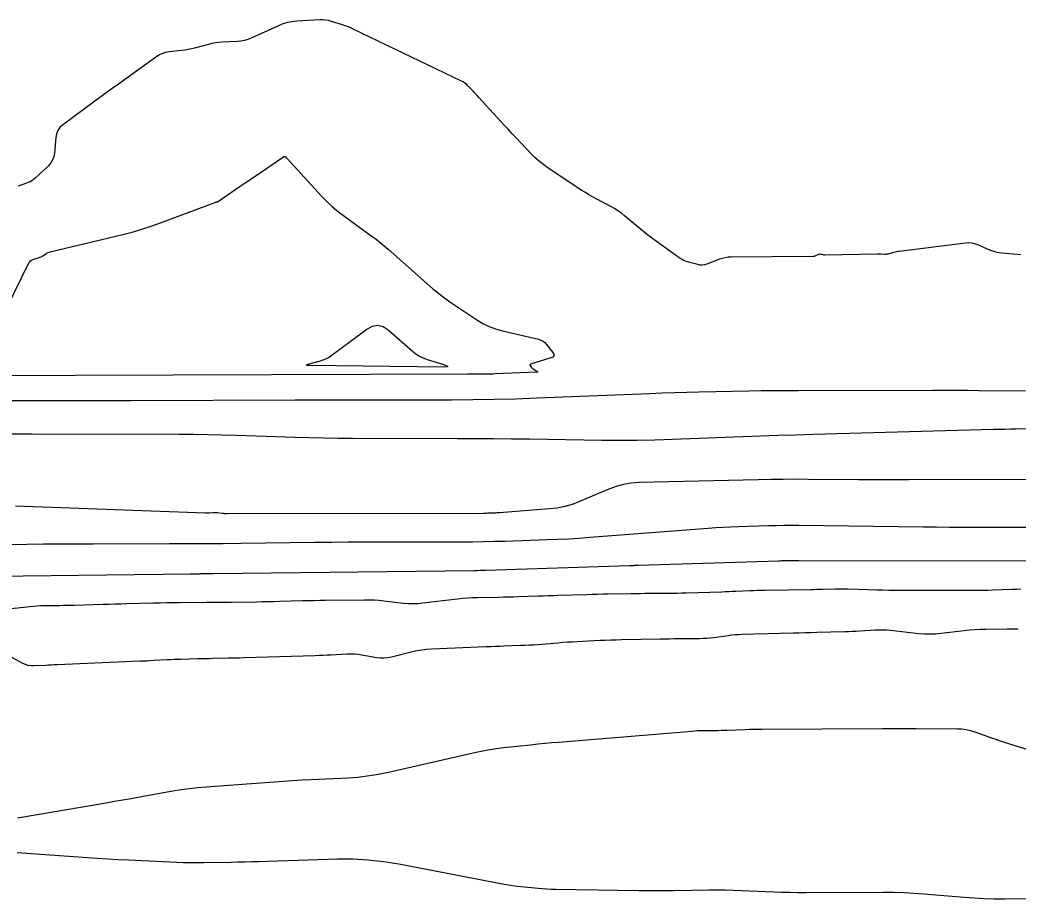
# Model space of a CAD drawing. Extents: x 1768942 to 1774819, y 723037 to 732099.
# Drawn here: x 1770610.2 to 1770694.3, y 731874.1 to 731948.2 of the extents above; entities that cross this region are included whole.
import ezdxf

# ---------------------------------------------------------------- set-up
doc = ezdxf.new("R2010")
doc.units = 0
doc.layers.add('R_Contours', color=7, linetype='Continuous')

msp = doc.modelspace()

# ---------------------------------------------------------------- linework, layer by layer
at = {"layer": 'R_Contours'}
for points in [[(1770694.552, 731928.414), (1770694.25, 731928.433), (1770692.979, 731928.541), (1770692.71, 731928.575), (1770692.446, 731928.63), (1770692.188, 731928.707), (1770691.935, 731928.805), (1770690.935, 731929.242), (1770690.683, 731929.333), (1770690.425, 731929.388), (1770690.162, 731929.408), (1770689.894, 731929.392), (1770684.307, 731928.69), (1770684.194, 731928.674), (1770684.082, 731928.654), (1770683.971, 731928.631), (1770683.861, 731928.604), (1770683.346, 731928.47), (1770683.273, 731928.454), (1770683.199, 731928.444), (1770683.124, 731928.44), (1770683.049, 731928.441), (1770682.747, 731928.459), (1770682.671, 731928.463), (1770682.595, 731928.465), (1770682.52, 731928.466), (1770682.444, 731928.465), (1770678.048, 731928.374), (1770678.019, 731928.375), (1770677.991, 731928.377), (1770677.963, 731928.383), (1770677.936, 731928.39), (1770677.823, 731928.425), (1770677.797, 731928.432), (1770677.771, 731928.437), (1770677.745, 731928.441), (1770677.718, 731928.443), (1770677.611, 731928.447), (1770677.585, 731928.447), (1770677.559, 731928.444), (1770677.534, 731928.437), (1770677.509, 731928.428), (1770677.247, 731928.309), (1770677.194, 731928.288), (1770677.14, 731928.273), (1770677.085, 731928.264), (1770677.029, 731928.261), (1770670.153, 731928.213), (1770669.898, 731928.2), (1770669.647, 731928.164), (1770669.399, 731928.107), (1770669.156, 731928.027), (1770668.082, 731927.621), (1770667.896, 731927.566), (1770667.708, 731927.54), (1770667.518, 731927.545), (1770667.326, 731927.579), (1770666.558, 731927.776), (1770666.369, 731927.834), (1770666.188, 731927.908), (1770666.015, 731927.998), (1770665.85, 731928.105), (1770663.749, 731929.603), (1770663.424, 731929.839), (1770663.104, 731930.082), (1770662.789, 731930.332), (1770662.478, 731930.587), (1770661.167, 731931.69), (1770660.894, 731931.908), (1770660.61, 731932.11), (1770660.317, 731932.296), (1770660.013, 731932.468), (1770658.775, 731933.122), (1770658.468, 731933.289), (1770658.166, 731933.464), (1770657.867, 731933.646), (1770657.573, 731933.835), (1770654.741, 731935.71), (1770654.354, 731935.981), (1770653.985, 731936.273), (1770653.633, 731936.586), (1770653.298, 731936.919), (1770651.994, 731938.292), (1770651.668, 731938.636), (1770651.345, 731938.982), (1770651.023, 731939.33), (1770650.703, 731939.679), (1770648.891, 731941.666), (1770648.777, 731941.791), (1770648.662, 731941.916), (1770648.546, 731942.04), (1770648.43, 731942.164), (1770647.966, 731942.66), (1770647.845, 731942.777), (1770647.716, 731942.882), (1770647.576, 731942.975), (1770647.428, 731943.055), (1770638.313, 731947.429), (1770638.091, 731947.531), (1770637.865, 731947.625), (1770637.636, 731947.71), (1770637.403, 731947.787), (1770636.467, 731948.079), (1770636.231, 731948.141), (1770635.993, 731948.182), (1770635.752, 731948.201), (1770635.509, 731948.198), (1770633.561, 731948.09), (1770633.159, 731948.05), (1770632.766, 731947.973), (1770632.382, 731947.86), (1770632.006, 731947.712), (1770629.706, 731946.677), (1770629.422, 731946.564), (1770629.132, 731946.479), (1770628.834, 731946.421), (1770628.53, 731946.391), (1770627.276, 731946.323), (1770626.983, 731946.299), (1770626.692, 731946.261), (1770626.404, 731946.207), (1770626.118, 731946.139), (1770624.942, 731945.824), (1770624.674, 731945.758), (1770624.405, 731945.703), (1770624.134, 731945.658), (1770623.86, 731945.623), (1770622.763, 731945.505), (1770622.495, 731945.459), (1770622.24, 731945.381), (1770621.997, 731945.269), (1770621.767, 731945.125), (1770618.521, 731942.8), (1770617.995, 731942.421), (1770617.47, 731942.04), (1770616.946, 731941.656), (1770616.425, 731941.27), (1770613.823, 731939.337), (1770613.591, 731939.126), (1770613.417, 731938.883), (1770613.302, 731938.607), (1770613.246, 731938.299), (1770613.136, 731936.98), (1770613.084, 731936.677), (1770612.982, 731936.399), (1770612.829, 731936.145), (1770612.625, 731935.916), (1770611.505, 731934.856), (1770611.372, 731934.743), (1770611.23, 731934.644), (1770611.078, 731934.561), (1770610.917, 731934.493), (1770610.253, 731934.252), (1770610.088, 731934.191)], [(1770609.116, 731923.945), (1770610.986, 731927.72), (1770611.047, 731927.819), (1770611.124, 731927.9), (1770611.215, 731927.963), (1770611.323, 731928.009), (1770611.844, 731928.174), (1770611.927, 731928.203), (1770612.007, 731928.238), (1770612.085, 731928.278), (1770612.16, 731928.323), (1770612.456, 731928.516), (1770612.531, 731928.561), (1770612.609, 731928.599), (1770612.691, 731928.629), (1770612.775, 731928.654), (1770618.883, 731930.119), (1770619.692, 731930.326), (1770620.492, 731930.558), (1770621.286, 731930.814), (1770622.071, 731931.094), (1770626.725, 731932.837), (1770626.744, 731932.844), (1770626.764, 731932.851), (1770626.784, 731932.857), (1770626.803, 731932.863), (1770626.883, 731932.884), (1770626.903, 731932.89), (1770626.921, 731932.898), (1770626.939, 731932.907), (1770626.957, 731932.918), (1770628.794, 731934.189), (1770629.106, 731934.404), (1770629.418, 731934.619), (1770629.731, 731934.833), (1770630.044, 731935.047), (1770632.432, 731936.676), (1770632.441, 731936.681), (1770632.45, 731936.685), (1770632.459, 731936.689), (1770632.469, 731936.691), (1770632.514, 731936.698), (1770632.521, 731936.699), (1770632.528, 731936.699), (1770632.535, 731936.698), (1770632.541, 731936.695), (1770632.568, 731936.685), (1770632.574, 731936.682), (1770632.58, 731936.678), (1770632.586, 731936.674), (1770632.591, 731936.669), (1770632.688, 731936.564), (1770632.733, 731936.515), (1770635.645, 731933.352), (1770636.097, 731932.884), (1770636.572, 731932.441), (1770637.068, 731932.022), (1770637.586, 731931.628), (1770639.702, 731930.1), (1770640.226, 731929.711), (1770640.738, 731929.309), (1770641.24, 731928.894), (1770641.731, 731928.465), (1770644.535, 731925.95), (1770645.016, 731925.533), (1770645.511, 731925.135), (1770646.019, 731924.754), (1770646.541, 731924.392), (1770648.732, 731922.928), (1770649.235, 731922.623), (1770649.759, 731922.367), (1770650.304, 731922.159), (1770650.871, 731921.999), (1770653.918, 731921.285), (1770654.115, 731921.222), (1770654.293, 731921.128), (1770654.451, 731921.005), (1770654.59, 731920.851), (1770655.108, 731920.177), (1770655.195, 731920.022), (1770655.2, 731919.892), (1770655.122, 731919.79), (1770654.961, 731919.713), (1770653.24, 731919.178), (1770653.203, 731919.16), (1770653.185, 731919.137), (1770653.185, 731919.107), (1770653.204, 731919.071), (1770653.316, 731918.915), (1770653.346, 731918.878), (1770653.379, 731918.845), (1770653.415, 731918.815), (1770653.455, 731918.788), (1770653.784, 731918.593), (1770653.834, 731918.557), (1770653.847, 731918.53), (1770653.823, 731918.513), (1770653.762, 731918.505), (1770650.258, 731918.362), (1770650.064, 731918.355), (1770649.87, 731918.35), (1770649.676, 731918.347), (1770649.482, 731918.346), (1770648.705, 731918.346), (1770648.511, 731918.346), (1770648.317, 731918.345), (1770648.123, 731918.345), (1770647.928, 731918.344), (1770606.594, 731918.194)], [(1770603.861, 731916.117), (1770615.159, 731916.119), (1770616.264, 731916.12), (1770617.369, 731916.122), (1770618.474, 731916.124), (1770619.579, 731916.128), (1770633.402, 731916.178), (1770634.6, 731916.182), (1770635.799, 731916.185), (1770636.998, 731916.186), (1770638.197, 731916.187), (1770646.592, 731916.189), (1770648.391, 731916.198), (1770650.189, 731916.226), (1770651.987, 731916.272), (1770653.785, 731916.336), (1770663.301, 731916.726), (1770664.34, 731916.765), (1770665.38, 731916.8), (1770666.42, 731916.829), (1770667.46, 731916.853), (1770671.62, 731916.937), (1770672.66, 731916.956), (1770673.7, 731916.97), (1770674.74, 731916.979), (1770675.78, 731916.982), (1770687.109, 731916.996), (1770688.089, 731916.996), (1770689.069, 731916.994), (1770690.048, 731916.988), (1770691.028, 731916.981), (1770694.947, 731916.945)], [(1770609.403, 731913.32), (1770610.336, 731913.309), (1770611.268, 731913.305), (1770623.614, 731913.286), (1770624.835, 731913.28), (1770626.055, 731913.263), (1770627.274, 731913.237), (1770628.494, 731913.201), (1770633.372, 731913.039), (1770634.592, 731913.003), (1770635.812, 731912.977), (1770637.032, 731912.96), (1770638.252, 731912.952), (1770647.092, 731912.933), (1770648.605, 731912.927), (1770650.118, 731912.917), (1770651.63, 731912.902), (1770653.143, 731912.882), (1770659.244, 731912.792), (1770660.731, 731912.78), (1770662.217, 731912.788), (1770663.704, 731912.815), (1770665.19, 731912.863), (1770671.134, 731913.092), (1770672.62, 731913.148), (1770674.107, 731913.198), (1770675.593, 731913.245), (1770677.08, 731913.287), (1770692.233, 731913.695), (1770692.713, 731913.707), (1770693.193, 731913.717), (1770693.673, 731913.726), (1770694.153, 731913.733), (1770696.072, 731913.758)], [(1770695.388, 731909.466), (1770685.081, 731909.432), (1770684.026, 731909.43), (1770682.972, 731909.431), (1770681.917, 731909.436), (1770680.862, 731909.443), (1770676.644, 731909.478), (1770675.59, 731909.483), (1770674.535, 731909.479), (1770673.481, 731909.467), (1770672.427, 731909.446), (1770662.385, 731909.209), (1770661.725, 731909.163), (1770661.079, 731909.055), (1770660.446, 731908.886), (1770659.826, 731908.655), (1770657.375, 731907.608), (1770656.755, 731907.373), (1770656.123, 731907.19), (1770655.478, 731907.06), (1770654.82, 731906.982), (1770650.635, 731906.659), (1770650.521, 731906.651), (1770650.407, 731906.644), (1770650.293, 731906.639), (1770650.179, 731906.634), (1770649.723, 731906.619), (1770649.608, 731906.616), (1770649.494, 731906.614), (1770649.38, 731906.612), (1770649.266, 731906.612), (1770627.672, 731906.579), (1770627.572, 731906.58), (1770627.472, 731906.584), (1770627.373, 731906.591), (1770627.273, 731906.6), (1770626.837, 731906.647), (1770626.757, 731906.654), (1770626.676, 731906.658), (1770626.595, 731906.659), (1770626.515, 731906.656), (1770626.192, 731906.639), (1770626.111, 731906.636), (1770626.03, 731906.635), (1770625.949, 731906.635), (1770625.869, 731906.637), (1770609.843, 731907.221)], [(1770695.173, 731905.414), (1770690.756, 731905.419), (1770689.651, 731905.421), (1770688.547, 731905.427), (1770687.443, 731905.436), (1770686.339, 731905.448), (1770675.856, 731905.576), (1770675.218, 731905.58), (1770674.581, 731905.578), (1770673.944, 731905.568), (1770673.306, 731905.552), (1770670.757, 731905.474), (1770670.12, 731905.45), (1770669.484, 731905.42), (1770668.847, 731905.382), (1770668.212, 731905.336), (1770658.235, 731904.566), (1770657.341, 731904.502), (1770656.447, 731904.448), (1770655.552, 731904.404), (1770654.657, 731904.37), (1770651.074, 731904.254), (1770650.178, 731904.229), (1770649.282, 731904.21), (1770648.386, 731904.198), (1770647.49, 731904.193), (1770640.736, 731904.183), (1770639.311, 731904.179), (1770637.887, 731904.171), (1770636.462, 731904.16), (1770635.038, 731904.144), (1770628.844, 731904.07), (1770627.337, 731904.054), (1770625.83, 731904.042), (1770624.322, 731904.034), (1770622.815, 731904.031), (1770616.435, 731904.027), (1770615.029, 731904.024), (1770613.623, 731904.017), (1770612.218, 731904.006), (1770610.812, 731903.991), (1770604.367, 731903.912)], [(1770696.596, 731902.588), (1770675.832, 731902.605), (1770675.776, 731902.605), (1770675.72, 731902.606), (1770675.664, 731902.607), (1770675.608, 731902.609), (1770675.331, 731902.618), (1770675.301, 731902.619), (1770675.271, 731902.619), (1770675.241, 731902.619), (1770675.211, 731902.618), (1770675.091, 731902.615), (1770675.061, 731902.614), (1770675.031, 731902.613), (1770675.001, 731902.613), (1770674.971, 731902.612), (1770674.533, 731902.606), (1770674.499, 731902.605), (1770674.465, 731902.604), (1770674.431, 731902.603), (1770674.396, 731902.602), (1770674.26, 731902.596), (1770674.225, 731902.594), (1770674.191, 731902.593), (1770674.157, 731902.592), (1770674.123, 731902.591), (1770662.299, 731902.208), (1770662.265, 731902.207), (1770662.231, 731902.206), (1770662.197, 731902.205), (1770662.163, 731902.205), (1770662.027, 731902.204), (1770661.993, 731902.204), (1770661.959, 731902.204), (1770661.925, 731902.203), (1770661.891, 731902.203), (1770661.723, 731902.2), (1770661.684, 731902.199), (1770661.644, 731902.199), (1770661.605, 731902.198), (1770661.565, 731902.196), (1770649.474, 731901.801), (1770649.398, 731901.798), (1770649.273, 731901.794), (1770649.248, 731901.794), (1770649.222, 731901.793), (1770649.197, 731901.792), (1770649.172, 731901.792), (1770649.067, 731901.79), (1770649.041, 731901.79), (1770649.015, 731901.788), (1770648.989, 731901.786), (1770648.963, 731901.783), (1770648.787, 731901.762), (1770648.762, 731901.76), (1770648.738, 731901.759), (1770648.714, 731901.759), (1770648.689, 731901.762), (1770648.592, 731901.773), (1770648.567, 731901.776), (1770648.543, 731901.777), (1770648.518, 731901.778), (1770648.494, 731901.778), (1770626.528, 731901.519), (1770626.486, 731901.519), (1770626.444, 731901.518), (1770626.403, 731901.517), (1770626.361, 731901.516), (1770626.195, 731901.511), (1770626.153, 731901.51), (1770626.111, 731901.509), (1770626.07, 731901.508), (1770626.028, 731901.508), (1770625.844, 731901.506), (1770625.8, 731901.505), (1770625.755, 731901.505), (1770625.71, 731901.505), (1770625.666, 731901.504), (1770625.471, 731901.503), (1770625.424, 731901.502), (1770625.377, 731901.501), (1770625.33, 731901.5), (1770625.283, 731901.499), (1770625.089, 731901.494), (1770625.002, 731901.492), (1770624.915, 731901.49), (1770624.741, 731901.485), (1770624.698, 731901.484), (1770624.655, 731901.483), (1770624.611, 731901.482), (1770624.568, 731901.481), (1770603.454, 731901.228)], [(1770604.481, 731898.053), (1770611.068, 731898.768), (1770611.377, 731898.797), (1770611.687, 731898.82), (1770611.997, 731898.835), (1770612.308, 731898.842), (1770613.551, 731898.857), (1770613.862, 731898.861), (1770614.173, 731898.867), (1770614.484, 731898.874), (1770614.795, 731898.882), (1770617.203, 731898.949), (1770617.708, 731898.963), (1770618.213, 731898.977), (1770618.718, 731898.991), (1770619.223, 731899.004), (1770621.49, 731899.063), (1770622.037, 731899.076), (1770622.583, 731899.087), (1770623.129, 731899.095), (1770623.675, 731899.101), (1770625.942, 731899.12), (1770626.461, 731899.124), (1770626.979, 731899.129), (1770627.498, 731899.134), (1770628.016, 731899.14), (1770630.158, 731899.163), (1770630.642, 731899.17), (1770631.127, 731899.178), (1770631.611, 731899.189), (1770632.096, 731899.201), (1770634.033, 731899.256), (1770634.518, 731899.269), (1770635.002, 731899.279), (1770635.487, 731899.288), (1770635.971, 731899.295), (1770639.265, 731899.334), (1770639.673, 731899.332), (1770640.081, 731899.317), (1770640.488, 731899.289), (1770640.894, 731899.247), (1770642.517, 731899.056), (1770642.923, 731899.02), (1770643.329, 731899.009), (1770643.734, 731899.021), (1770644.14, 731899.059), (1770647.076, 731899.417), (1770647.504, 731899.463), (1770647.933, 731899.498), (1770648.363, 731899.522), (1770648.794, 731899.534), (1770650.545, 731899.561), (1770650.963, 731899.568), (1770651.38, 731899.577), (1770651.798, 731899.588), (1770652.215, 731899.6), (1770653.885, 731899.652), (1770654.303, 731899.665), (1770654.72, 731899.679), (1770655.138, 731899.692), (1770655.555, 731899.706), (1770657.984, 731899.785), (1770658.434, 731899.799), (1770658.883, 731899.811), (1770659.333, 731899.821), (1770659.782, 731899.829), (1770661.703, 731899.86), (1770662.091, 731899.866), (1770662.479, 731899.871), (1770662.867, 731899.874), (1770663.255, 731899.877), (1770664.808, 731899.884), (1770665.196, 731899.888), (1770665.585, 731899.894), (1770665.973, 731899.902), (1770666.361, 731899.914), (1770669.345, 731900.01), (1770669.647, 731900.02), (1770669.948, 731900.032), (1770670.25, 731900.044), (1770670.551, 731900.057), (1770671.757, 731900.111), (1770672.059, 731900.123), (1770672.361, 731900.133), (1770672.662, 731900.141), (1770672.964, 731900.146), (1770676.82, 731900.2), (1770677.085, 731900.204), (1770677.35, 731900.21), (1770677.614, 731900.216), (1770677.879, 731900.223), (1770678.937, 731900.254), (1770679.201, 731900.26), (1770679.466, 731900.262), (1770679.731, 731900.259), (1770679.995, 731900.252), (1770682.433, 731900.171), (1770682.927, 731900.157), (1770683.422, 731900.146), (1770683.916, 731900.14), (1770684.411, 731900.137), (1770690.577, 731900.132), (1770690.976, 731900.134), (1770691.374, 731900.139), (1770691.773, 731900.148), (1770692.171, 731900.161), (1770693.786, 731900.221), (1770694.173, 731900.234), (1770694.561, 731900.242)], [(1770694.312, 731896.858), (1770693.857, 731896.854), (1770693.403, 731896.849), (1770691.583, 731896.826), (1770691.129, 731896.814), (1770690.675, 731896.79), (1770690.223, 731896.754), (1770689.771, 731896.706), (1770687.85, 731896.476), (1770687.379, 731896.433), (1770686.908, 731896.417), (1770686.438, 731896.429), (1770685.967, 731896.468), (1770683.559, 731896.737), (1770683.239, 731896.766), (1770682.919, 731896.78), (1770682.599, 731896.78), (1770682.279, 731896.766), (1770680.996, 731896.68), (1770680.675, 731896.66), (1770680.355, 731896.644), (1770680.034, 731896.631), (1770679.712, 731896.622), (1770677.358, 731896.565), (1770676.859, 731896.553), (1770676.359, 731896.54), (1770675.86, 731896.527), (1770675.361, 731896.514), (1770671.084, 731896.395), (1770670.782, 731896.382), (1770670.481, 731896.362), (1770670.18, 731896.333), (1770669.88, 731896.297), (1770668.682, 731896.135), (1770668.383, 731896.099), (1770668.082, 731896.072), (1770667.781, 731896.055), (1770667.479, 731896.047), (1770665.725, 731896.03), (1770665.333, 731896.025), (1770664.94, 731896.02), (1770664.547, 731896.014), (1770664.154, 731896.007), (1770660.902, 731895.945), (1770660.448, 731895.934), (1770659.994, 731895.92), (1770659.54, 731895.903), (1770659.086, 731895.883), (1770657.171, 731895.789), (1770656.767, 731895.767), (1770656.363, 731895.743), (1770655.96, 731895.715), (1770655.556, 731895.683), (1770653.856, 731895.544), (1770653.496, 731895.516), (1770653.137, 731895.494), (1770652.777, 731895.475), (1770652.417, 731895.462), (1770650.977, 731895.416), (1770650.617, 731895.404), (1770650.257, 731895.391), (1770649.897, 731895.376), (1770649.537, 731895.361), (1770644.892, 731895.159), (1770644.487, 731895.131), (1770644.085, 731895.083), (1770643.686, 731895.015), (1770643.29, 731894.927), (1770641.54, 731894.49), (1770641.231, 731894.429), (1770640.92, 731894.402), (1770640.608, 731894.407), (1770640.295, 731894.445), (1770639.041, 731894.664), (1770638.727, 731894.71), (1770638.411, 731894.737), (1770638.095, 731894.747), (1770637.778, 731894.738), (1770636.428, 731894.663), (1770636.097, 731894.646), (1770635.766, 731894.631), (1770635.435, 731894.618), (1770635.104, 731894.607), (1770629.098, 731894.428), (1770628.772, 731894.419), (1770628.446, 731894.41), (1770628.12, 731894.402), (1770627.793, 731894.395), (1770626.489, 731894.369), (1770626.163, 731894.362), (1770625.837, 731894.355), (1770625.511, 731894.348), (1770625.185, 731894.34), (1770623.793, 731894.307), (1770623.503, 731894.299), (1770623.214, 731894.289), (1770622.924, 731894.276), (1770622.635, 731894.261), (1770621.477, 731894.197), (1770621.187, 731894.182), (1770620.898, 731894.167), (1770620.608, 731894.154), (1770620.318, 731894.141), (1770613.391, 731893.85), (1770613.143, 731893.839), (1770612.895, 731893.828), (1770612.646, 731893.816), (1770612.398, 731893.803), (1770611.406, 731893.751), (1770611.161, 731893.754), (1770610.924, 731893.791), (1770610.695, 731893.86), (1770610.473, 731893.963), (1770608.849, 731894.849)], [(1770610.031, 731880.956), (1770617.504, 731882.227), (1770618.204, 731882.347), (1770618.903, 731882.468), (1770619.603, 731882.591), (1770620.302, 731882.716), (1770623.097, 731883.22), (1770623.797, 731883.336), (1770624.499, 731883.434), (1770625.204, 731883.514), (1770625.911, 731883.575), (1770631.637, 731883.995), (1770632.421, 731884.05), (1770633.205, 731884.1), (1770633.989, 731884.145), (1770634.774, 731884.185), (1770637.913, 731884.334), (1770638.695, 731884.389), (1770639.473, 731884.477), (1770640.246, 731884.599), (1770641.015, 731884.756), (1770648.657, 731886.485), (1770649.228, 731886.605), (1770649.802, 731886.709), (1770650.378, 731886.797), (1770650.958, 731886.867), (1770653.281, 731887.116), (1770653.862, 731887.177), (1770654.443, 731887.234), (1770655.025, 731887.287), (1770655.607, 731887.337), (1770666.818, 731888.268), (1770667.067, 731888.286), (1770667.315, 731888.3), (1770667.564, 731888.309), (1770667.813, 731888.313), (1770668.81, 731888.32), (1770669.06, 731888.323), (1770669.309, 731888.327), (1770669.558, 731888.334), (1770669.807, 731888.343), (1770671.355, 731888.402), (1770671.696, 731888.414), (1770672.037, 731888.423), (1770672.378, 731888.429), (1770672.72, 731888.431), (1770682.899, 731888.468), (1770683.604, 731888.47), (1770684.31, 731888.471), (1770685.016, 731888.47), (1770685.721, 731888.469), (1770689.201, 731888.461), (1770689.575, 731888.444), (1770689.944, 731888.396), (1770690.308, 731888.316), (1770690.666, 731888.205), (1770692.087, 731887.697), (1770692.442, 731887.572), (1770692.799, 731887.45), (1770693.157, 731887.33), (1770693.515, 731887.213), (1770695.293, 731886.643)], [(1770698.366, 731874.157), (1770693.164, 731874.104), (1770692.314, 731874.105), (1770691.464, 731874.126), (1770690.615, 731874.168), (1770689.767, 731874.229), (1770686.375, 731874.515), (1770685.526, 731874.577), (1770684.677, 731874.621), (1770683.827, 731874.646), (1770682.977, 731874.652), (1770676.437, 731874.63), (1770675.759, 731874.632), (1770675.082, 731874.642), (1770674.405, 731874.66), (1770673.728, 731874.687), (1770671.021, 731874.81), (1770670.344, 731874.836), (1770669.667, 731874.852), (1770668.99, 731874.857), (1770668.313, 731874.852), (1770665.286, 731874.806), (1770664.556, 731874.798), (1770663.826, 731874.795), (1770663.095, 731874.797), (1770662.365, 731874.805), (1770655.348, 731874.904), (1770654.985, 731874.913), (1770654.623, 731874.929), (1770654.26, 731874.953), (1770653.899, 731874.984), (1770652.452, 731875.121), (1770652.091, 731875.16), (1770651.731, 731875.207), (1770651.373, 731875.263), (1770651.015, 731875.328), (1770642.142, 731877.04), (1770640.859, 731877.252), (1770639.571, 731877.391), (1770638.277, 731877.459), (1770636.977, 731877.454), (1770630.304, 731877.249), (1770629.733, 731877.233), (1770629.161, 731877.218), (1770628.589, 731877.205), (1770628.017, 731877.193), (1770625.73, 731877.152), (1770625.158, 731877.146), (1770624.587, 731877.149), (1770624.015, 731877.162), (1770623.444, 731877.184), (1770619.378, 731877.375), (1770618.51, 731877.419), (1770617.642, 731877.468), (1770616.775, 731877.522), (1770615.908, 731877.582), (1770610.4, 731877.98), (1770609.986, 731878.004)]]:
    msp.add_lwpolyline(points, dxfattribs=at)
msp.add_lwpolyline([(1770643.581, 731920.065), (1770643.884, 731919.874), (1770644.206, 731919.716), (1770644.545, 731919.59), (1770645.94, 731919.15), (1770646.199, 731919.055), (1770646.28, 731918.988), (1770646.182, 731918.949), (1770645.906, 731918.939), (1770634.612, 731919.069), (1770634.427, 731919.08), (1770634.362, 731919.106), (1770634.418, 731919.148), (1770634.595, 731919.205), (1770635.543, 731919.465), (1770635.775, 731919.541), (1770635.997, 731919.636), (1770636.209, 731919.752), (1770636.412, 731919.888), (1770639.461, 731922.142), (1770639.919, 731922.393), (1770640.37, 731922.465), (1770640.814, 731922.357), (1770641.25, 731922.07), (1770643.296, 731920.289)], close=True, dxfattribs=at)

doc.saveas('drawing.dxf')
